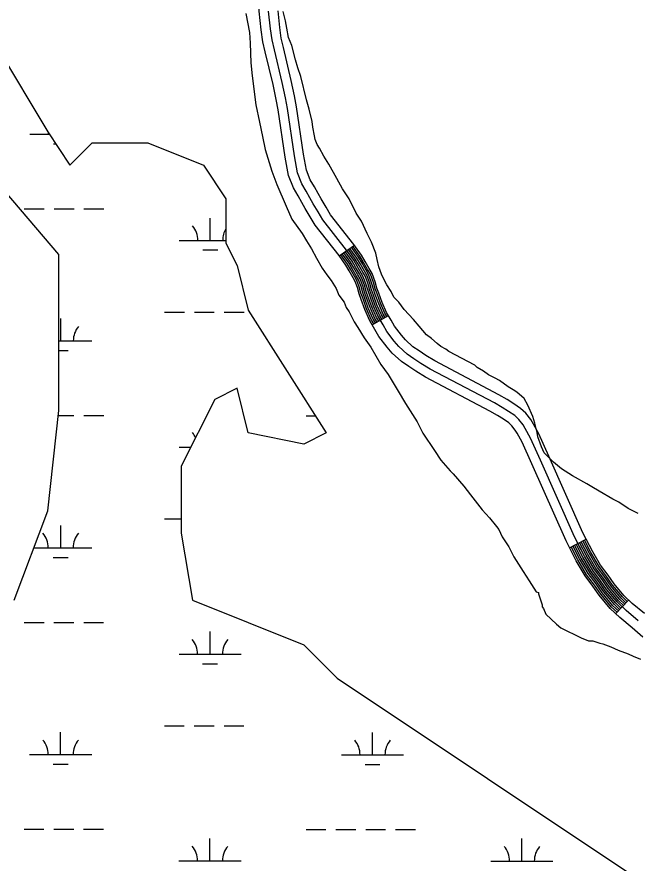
# Model space of a CAD drawing. Extents: x 3245246 to 3283090, y 806824 to 832173.
# Drawn here: x 3253357 to 3254357, y 827010 to 828371 of the extents above; entities that cross this region are included whole.
import ezdxf

# ---------------------------------------------------------------- set-up
doc = ezdxf.new("R2010")
doc.units = 0
for name, color, linetype in [('V-ROAD-CNTR', 7, 'Continuous'), ('V-SITE-VEGE', 7, 'Continuous'), ('V-WETL-SWMP', 7, 'Continuous')]:
    doc.layers.add(name, color=color, linetype=linetype)

msp = doc.modelspace()

# ---------------------------------------------------------------- linework, layer by layer
at = {"layer": 'V-ROAD-CNTR'}
for p, q in [((3253876.2, 827986.6), (3253900.5, 828004.2)), ((3253929.2, 827876), (3253955.2, 827890.9)), ((3254246.9, 827517.4), (3254273.5, 827531.2)), ((3254321.2, 827411.5), (3254341.8, 827433.3))]:
    msp.add_line(p, q, dxfattribs=at)
for points in [[(3253750.7, 828350.3), (3253747.5, 828380.2), (3253753.5, 828468.3), (3253756, 828507.2), (3253758, 828570), (3253758.4, 828596), (3253756.5, 828625.4), (3253743.4, 828757.3), (3253742.3, 828770.7), (3253739.9, 828779.7), (3253737.4, 828791.1), (3253731.9, 828808.6), (3253727.8, 828825.6), (3253720.7, 828846.3), (3253711.8, 828862.2), (3253705.7, 828876), (3253699.1, 828887.4), (3253692.9, 828897.7), (3253692.9, 828897.7), (3253662.7, 828950.4), (3253619.6, 829025.6)], [(3253765.6, 828352.1), (3253762.5, 828380.5)], [(3253780.5, 828354), (3253777.6, 828380.8)], [(3254367.2, 827411.4), (3254347.7, 827427.7), (3254334.2, 827440.5), (3254318.4, 827459.1), (3254308.9, 827473.1), (3254296.8, 827489.1), (3254284, 827510.9), (3254268.3, 827541.4), (3254213.6, 827664.4), (3254197.3, 827700.4), (3254188.5, 827716.3), (3254184.3, 827723.6), (3254176.2, 827733.7), (3254168.1, 827741.5), (3254156.9, 827749), (3254146.2, 827755.9), (3254133.1, 827763.3), (3254030, 827817.8), (3254015.6, 827826.5), (3254004.8, 827833.9), (3253994.8, 827840.6), (3253983, 827851.5), (3253976.2, 827859.1), (3253965.1, 827873.6), (3253959.6, 827883.2), (3253952.3, 827895.9), (3253945.2, 827911.7), (3253939.8, 827926.7), (3253936.8, 827934.9), (3253934, 827945), (3253929.1, 827958.5), (3253924.4, 827966.6), (3253918, 827977.8), (3253912.1, 827988.1), (3253899.7, 828005.2), (3253862.2, 828053), (3253855.2, 828065.2), (3253847.1, 828078.3), (3253842, 828087.2), (3253836.1, 828098), (3253829.6, 828109.3), (3253823.5, 828124.5), (3253818.8, 828150.4), (3253807.5, 828226.4), (3253804.2, 828244), (3253798.8, 828268.8), (3253786.3, 828321.7), (3253782.9, 828336.7), (3253780.5, 828354)], [(3254364.5, 827373.7), (3254347.6, 827388.6), (3254327.8, 827405.2), (3254312.4, 827419.8), (3254294.5, 827440.9), (3254284.5, 827455.6), (3254271.8, 827472.4), (3254257.7, 827496.5), (3254241.2, 827528.4), (3254186.3, 827652.1), (3254170.5, 827686.9), (3254162.3, 827701.6), (3254159.5, 827706.6), (3254154, 827713.5), (3254149.2, 827718), (3254140.4, 827723.9), (3254130.6, 827730.3), (3254118.7, 827737), (3254015.1, 827791.7), (3253999.4, 827801.3), (3253988, 827809), (3253976.2, 827817), (3253961.5, 827830.5), (3253953, 827840), (3253940.1, 827856.9), (3253933.6, 827868.2), (3253925.6, 827882.3), (3253917.4, 827900.5), (3253911.6, 827916.5), (3253908.2, 827925.7), (3253905.4, 827935.8), (3253901.8, 827945.8), (3253898.4, 827951.7), (3253892.1, 827962.8), (3253886.8, 827971.9), (3253875.8, 827987.2), (3253837.3, 828036.2), (3253829.5, 828049.8), (3253821.3, 828062.9), (3253815.8, 828072.6), (3253809.9, 828083.4), (3253802.6, 828096.2), (3253794.5, 828116.2), (3253789.2, 828145.5), (3253777.9, 828221.5), (3253774.8, 828238.1), (3253769.6, 828262.2), (3253757.1, 828314.9), (3253753.4, 828331.3), (3253750.7, 828350.3)], [(3254357.4, 827400), (3254337.7, 827416.5), (3254323.3, 827430.1), (3254306.4, 827450), (3254296.7, 827464.3), (3254284.3, 827480.7), (3254270.8, 827503.7), (3254254.8, 827534.9), (3254200, 827658.3), (3254183.9, 827693.7), (3254175.4, 827709), (3254171.9, 827715.1), (3254165.1, 827723.6), (3254158.6, 827729.8), (3254148.6, 827736.4), (3254138.4, 827743.1), (3254125.9, 827750.2), (3254022.5, 827804.8), (3254007.5, 827813.9), (3253996.4, 827821.4), (3253985.5, 827828.8), (3253972.2, 827841), (3253964.6, 827849.6), (3253952.6, 827865.3), (3253946.6, 827875.7), (3253938.9, 827889.1), (3253931.3, 827906.1), (3253925.7, 827921.6), (3253922.5, 827930.3), (3253919.7, 827940.4), (3253915.4, 827952.1), (3253911.4, 827959.1), (3253905, 827970.3), (3253899.4, 827980), (3253887.8, 827996.2), (3253849.7, 828044.6), (3253842.3, 828057.5), (3253834.2, 828070.6), (3253828.9, 828079.9), (3253823, 828090.7), (3253816.1, 828102.7), (3253809, 828120.3), (3253804, 828147.9), (3253792.7, 828223.9), (3253789.5, 828241.1), (3253784.2, 828265.5), (3253771.7, 828318.3), (3253768.1, 828334), (3253765.6, 828352.1)], [(3253947.4, 827886.4), (3253944.3, 827891.8), (3253936.9, 827908.3), (3253931.4, 827923.6), (3253928.3, 827932.1), (3253925.5, 827942.3), (3253920.9, 827954.7), (3253916.6, 827962.1), (3253910.2, 827973.3), (3253904.5, 827983.3), (3253893.2, 827998.9)], [(3253950, 827887.9), (3253947, 827893.2), (3253939.6, 827909.5), (3253934.2, 827924.6), (3253931.1, 827933), (3253928.3, 827943.2), (3253923.6, 827955.9), (3253919.2, 827963.6), (3253912.8, 827974.8), (3253907, 827984.9), (3253895.6, 828000.7)], [(3253952.6, 827889.4), (3253949.6, 827894.5), (3253942.4, 827910.6), (3253937, 827925.7), (3253934, 827934), (3253931.2, 827944.1), (3253926.4, 827957.2), (3253921.8, 827965.1), (3253915.4, 827976.3), (3253909.5, 827986.5), (3253898.1, 828002.4)], [(3253931.8, 827877.5), (3253928.2, 827883.6), (3253920.2, 827901.6), (3253914.4, 827917.5), (3253911.1, 827926.6), (3253908.3, 827936.8), (3253904.5, 827947), (3253901, 827953.2), (3253894.6, 827964.3), (3253889.4, 827973.5), (3253878.6, 827988.4)], [(3253934.4, 827879), (3253930.9, 827885), (3253922.9, 827902.7), (3253917.3, 827918.5), (3253914, 827927.5), (3253911.2, 827937.7), (3253907.3, 827948.3), (3253903.6, 827954.7), (3253897.2, 827965.8), (3253891.9, 827975.1), (3253881, 827990.1)], [(3253937, 827880.4), (3253933.6, 827886.3), (3253925.7, 827903.8), (3253920.1, 827919.5), (3253916.8, 827928.5), (3253914, 827938.6), (3253910, 827949.6), (3253906.2, 827956.2), (3253899.8, 827967.3), (3253894.4, 827976.7), (3253883.5, 827991.9)], [(3253939.6, 827881.9), (3253936.3, 827887.7), (3253928.5, 827905), (3253922.9, 827920.5), (3253919.7, 827929.4), (3253916.9, 827939.5), (3253912.7, 827950.8), (3253908.8, 827957.7), (3253902.4, 827968.8), (3253896.9, 827978.4), (3253885.9, 827993.6)], [(3253942.2, 827883.4), (3253938.9, 827889.1), (3253931.3, 827906.1), (3253925.7, 827921.6), (3253922.5, 827930.3), (3253919.7, 827940.4), (3253915.4, 827952.1), (3253911.4, 827959.1), (3253905, 827970.3), (3253899.4, 827980), (3253888.3, 827995.4)], [(3253944.8, 827884.9), (3253941.6, 827890.4), (3253934.1, 827907.2), (3253928.6, 827922.6), (3253925.4, 827931.2), (3253922.6, 827941.3), (3253918.2, 827953.4), (3253914, 827960.6), (3253907.6, 827971.8), (3253902, 827981.6), (3253890.8, 827997.1)], [(3254329.4, 827420.2), (3254321.1, 827428.1), (3254304.1, 827448.2), (3254294.3, 827462.6), (3254281.8, 827479), (3254268.2, 827502.3), (3254257.5, 827522.9)], [(3254331.5, 827422.4), (3254323.3, 827430.1), (3254306.4, 827450), (3254296.7, 827464.3), (3254284.3, 827480.7), (3254270.8, 827503.7), (3254260.2, 827524.3)], [(3254333.5, 827424.6), (3254325.5, 827432.2), (3254308.8, 827451.8), (3254299.2, 827466.1), (3254286.8, 827482.4), (3254273.5, 827505.2), (3254262.9, 827525.7)], [(3254335.6, 827426.8), (3254327.6, 827434.3), (3254311.2, 827453.7), (3254301.6, 827467.8), (3254289.3, 827484.1), (3254276.1, 827506.6), (3254265.5, 827527.1)], [(3254337.6, 827428.9), (3254329.8, 827436.3), (3254313.6, 827455.5), (3254304, 827469.6), (3254291.8, 827485.7), (3254278.7, 827508.1), (3254268.2, 827528.4)], [(3254339.7, 827431.1), (3254332, 827438.4), (3254316, 827457.3), (3254306.5, 827471.3), (3254294.3, 827487.4), (3254281.3, 827509.5), (3254270.9, 827529.8)], [(3254323.2, 827413.7), (3254314.5, 827421.9), (3254296.9, 827442.8), (3254287, 827457.3), (3254274.3, 827474), (3254260.3, 827497.9), (3254249.5, 827518.8)], [(3254325.3, 827415.9), (3254316.7, 827424), (3254299.3, 827444.6), (3254289.4, 827459.1), (3254276.8, 827475.7), (3254262.9, 827499.4), (3254252.2, 827520.2)], [(3254327.3, 827418), (3254318.9, 827426), (3254301.7, 827446.4), (3254291.9, 827460.8), (3254279.3, 827477.4), (3254265.6, 827500.8), (3254254.9, 827521.6)]]:
    msp.add_lwpolyline(points, dxfattribs=at)
at = {"layer": 'V-SITE-VEGE'}
for p, q in [((3253789.6, 828364.8), (3253786.1, 828379.9)), ((3253725.6, 828376.4), (3253731.5, 828346.2)), ((3253792, 828353.2), (3253789.6, 828364.8)), ((3253794.3, 828338), (3253792, 828353.2)), ((3253731.5, 828346.2), (3253732.6, 828328.7)), ((3253732.6, 828328.7), (3253733.8, 828297.3)), ((3253800.1, 828325.2), (3253794.3, 828338)), ((3253805.9, 828302), (3253800.1, 828325.2)), ((3253809.4, 828289.2), (3253805.9, 828302)), ((3253733.8, 828297.3), (3253736.1, 828276.4)), ((3253814.1, 828275.2), (3253809.4, 828289.2)), ((3253736.1, 828276.4), (3253741.9, 828229.8)), ((3253823.4, 828238), (3253814.1, 828275.2)), ((3253828, 828222.8), (3253823.4, 828238)), ((3253741.9, 828229.8), (3253747.7, 828201.9)), ((3253832.7, 828203.1), (3253828, 828222.8)), ((3253833.8, 828193.7), (3253832.7, 828203.1)), ((3253747.7, 828201.9), (3253752.4, 828178.6)), ((3253836.2, 828179.8), (3253833.8, 828193.7)), ((3253752.4, 828178.6), (3253757, 828157.7)), ((3253837.3, 828174), (3253836.2, 828179.8)), ((3253840.8, 828165.8), (3253837.3, 828174)), ((3253844.3, 828160), (3253840.8, 828165.8)), ((3253757, 828157.7), (3253767.5, 828122.8)), ((3253851.3, 828147.2), (3253844.3, 828160)), ((3253859.4, 828134.4), (3253851.3, 828147.2)), ((3253767.5, 828122.8), (3253775.6, 828101.8)), ((3253872.2, 828111.1), (3253859.4, 828134.4)), ((3253881.5, 828094.8), (3253872.2, 828111.1)), ((3253775.6, 828101.8), (3253790.8, 828066.9)), ((3253892, 828078.5), (3253881.5, 828094.8)), ((3253790.8, 828066.9), (3253800.1, 828046)), ((3253903.6, 828055.3), (3253892, 828078.5)), ((3253911.8, 828042.5), (3253903.6, 828055.3)), ((3253800.1, 828046), (3253816.4, 828022.7)), ((3253921.1, 828022.7), (3253911.8, 828042.5)), ((3253816.4, 828022.7), (3253823.3, 828011.1)), ((3253928.1, 828008.7), (3253921.1, 828022.7)), ((3253823.3, 828011.1), (3253831.5, 827998.3)), ((3253935, 827991.3), (3253928.1, 828008.7)), ((3253831.5, 827998.3), (3253839.6, 827983.1)), ((3253937.4, 827980.8), (3253935, 827991.3)), ((3253839.6, 827983.1), (3253848.9, 827966.8)), ((3253939.7, 827969.1), (3253937.4, 827980.8)), ((3253848.9, 827966.8), (3253855.9, 827956.4)), ((3253944.3, 827957.5), (3253939.7, 827969.1)), ((3253855.9, 827956.4), (3253862.9, 827947)), ((3253862.9, 827947), (3253871, 827934.2)), ((3253949, 827947), (3253944.3, 827957.5)), ((3253952.5, 827940.1), (3253949, 827947)), ((3253871, 827934.2), (3253875.7, 827923.8)), ((3253959.5, 827929.6), (3253952.5, 827940.1)), ((3253875.7, 827923.8), (3253883.8, 827912.1)), ((3253964.1, 827920.3), (3253959.5, 827929.6)), ((3253972.3, 827912.1), (3253964.1, 827920.3)), ((3253883.8, 827912.1), (3253887.3, 827904)), ((3253887.3, 827904), (3253892, 827897)), ((3253980.4, 827900.5), (3253972.3, 827912.1)), ((3253892, 827897), (3253900.1, 827880.7)), ((3253995.5, 827884.2), (3253980.4, 827900.5)), ((3253900.1, 827880.7), (3253905.9, 827871.4)), ((3254004.8, 827873.7), (3253995.5, 827884.2)), ((3253905.9, 827871.4), (3253916.4, 827855.1)), ((3254016.5, 827859.8), (3254004.8, 827873.7)), ((3253916.4, 827855.1), (3253926.9, 827840)), ((3254024.6, 827853.9), (3254016.5, 827859.8)), ((3254033.9, 827845.8), (3254024.6, 827853.9)), ((3253926.9, 827840), (3253943.2, 827812.1)), ((3254039.7, 827841.1), (3254033.9, 827845.8)), ((3254047.9, 827836.5), (3254039.7, 827841.1)), ((3254052.5, 827833), (3254047.9, 827836.5)), ((3254094.4, 827810.9), (3254052.5, 827833)), ((3253943.2, 827812.1), (3253954.8, 827795.8)), ((3254097.9, 827807.4), (3254094.4, 827810.9)), ((3253954.8, 827795.8), (3253971.1, 827769)), ((3254108.4, 827801.6), (3254097.9, 827807.4)), ((3254116.5, 827795.7), (3254108.4, 827801.6)), ((3254127, 827789.9), (3254116.5, 827795.7)), ((3254134, 827786.4), (3254127, 827789.9)), ((3254148, 827776), (3254134, 827786.4)), ((3253971.1, 827769), (3253982.7, 827749.2)), ((3254156.1, 827771.3), (3254148, 827776)), ((3254161.9, 827767.8), (3254156.1, 827771.3)), ((3254173.6, 827757.3), (3254161.9, 827767.8)), ((3254179.4, 827746.9), (3254173.6, 827757.3)), ((3253982.7, 827749.2), (3254001.3, 827720.1)), ((3254187.5, 827728.2), (3254179.4, 827746.9)), ((3254191, 827717.8), (3254187.5, 827728.2)), ((3254001.3, 827720.1), (3254010.6, 827701.5)), ((3254194.5, 827702.6), (3254191, 827717.8)), ((3254010.6, 827701.5), (3254029.2, 827673.6)), ((3254195.6, 827695.7), (3254194.5, 827702.6)), ((3254201.5, 827679.4), (3254195.6, 827695.7)), ((3254029.2, 827673.6), (3254039.7, 827658.4)), ((3254206.1, 827670.1), (3254201.5, 827679.4)), ((3254039.7, 827658.4), (3254054.8, 827641)), ((3254221.2, 827654.9), (3254206.1, 827670.1)), ((3254234, 827644.5), (3254221.2, 827654.9)), ((3254054.8, 827641), (3254059.5, 827636.3)), ((3254059.5, 827636.3), (3254076.9, 827616.5)), ((3254251.5, 827632.8), (3254234, 827644.5)), ((3254274.8, 827620), (3254251.5, 827632.8)), ((3254282.9, 827615.4), (3254274.8, 827620)), ((3254076.9, 827616.5), (3254087.4, 827602.6)), ((3254294.5, 827608.4), (3254282.9, 827615.4)), ((3254316.7, 827595.6), (3254294.5, 827608.4)), ((3254087.4, 827602.6), (3254106, 827578.1)), ((3254326, 827590.9), (3254316.7, 827595.6)), ((3254341.1, 827580.4), (3254326, 827590.9)), ((3254106, 827578.1), (3254117.7, 827565.3)), ((3254357.4, 827572.3), (3254341.1, 827580.4)), ((3254117.7, 827565.3), (3254129.3, 827551.4)), ((3254129.3, 827551.4), (3254132.8, 827546.7)), ((3254132.8, 827546.7), (3254138.6, 827535.1)), ((3254138.6, 827535.1), (3254149.1, 827518.8)), ((3254149.1, 827518.8), (3254157.2, 827502.5)), ((3254157.2, 827502.5), (3254172.3, 827479.2)), ((3254172.3, 827479.2), (3254181.7, 827464.1)), ((3254181.7, 827464.1), (3254193.3, 827446.6)), ((3254193.3, 827446.6), (3254196.8, 827445.5)), ((3254196.8, 827445.5), (3254196.8, 827443.2)), ((3254196.8, 827443.2), (3254202.6, 827425.7)), ((3254202.6, 827425.7), (3254202.6, 827422.2)), ((3254202.6, 827422.2), (3254204.9, 827419.9)), ((3254204.9, 827419.9), (3254208.4, 827410.6)), ((3254208.4, 827410.6), (3254225.9, 827394.3)), ((3254225.9, 827394.3), (3254232.8, 827388.5)), ((3254232.8, 827388.5), (3254265.4, 827372.2)), ((3254265.4, 827372.2), (3254277.1, 827367.5)), ((3254277.1, 827367.5), (3254284, 827367.5)), ((3254284, 827367.5), (3254295.7, 827364)), ((3254295.7, 827364), (3254300.3, 827362.8)), ((3254300.3, 827362.8), (3254313.1, 827358.2)), ((3254313.1, 827358.2), (3254324.8, 827352.4)), ((3254324.8, 827352.4), (3254341.1, 827346.6)), ((3254341.1, 827346.6), (3254349.2, 827343.1)), ((3254349.2, 827343.1), (3254360.8, 827338.4))]:
    msp.add_line(p, q, dxfattribs=at)
at = {"layer": 'V-WETL-SWMP'}
for p, q in [((3253299.4, 828365.8), (3253407, 828186.4)), ((3253378.2, 828182.7), (3253409.5, 828182.6)), ((3253407, 828186.4), (3253442.8, 828132.6)), ((3253416.1, 828167.2), (3253419.8, 828167.2)), ((3253442.8, 828132.6), (3253478.6, 828168.5)), ((3253478.6, 828168.5), (3253568.3, 828168.5)), ((3253568.3, 828168.5), (3253657.9, 828132.6)), ((3253657.9, 828132.6), (3253693.7, 828078.8)), ((3253424.9, 827989.1), (3253317.4, 828114.7)), ((3253693.7, 828078.8), (3253693.7, 828007.1)), ((3253369.3, 828062.6), (3253401.3, 828062.6)), ((3253417.3, 828062.6), (3253449.3, 828062.6)), ((3253465.3, 828062.5), (3253497.3, 828062.5)), ((3253668.6, 828011.7), (3253668.6, 828047.7)), ((3253618.6, 828011.7), (3253693.7, 828011.7)), ((3253693.7, 828007.1), (3253711.6, 827971.2)), ((3253424.9, 827738), (3253424.9, 827989.1)), ((3253656.5, 827996.3), (3253680.5, 827996.3)), ((3253711.6, 827971.2), (3253729.5, 827899.5)), ((3253595.1, 827896.3), (3253627.1, 827896.3)), ((3253643.1, 827896.3), (3253675.1, 827896.3)), ((3253691.1, 827896.3), (3253723.1, 827896.3)), ((3253729.5, 827899.5), (3253855, 827702.2)), ((3253428, 827850), (3253428, 827886)), ((3253424.9, 827850), (3253478, 827849.9)), ((3253424.9, 827834.5), (3253440, 827834.5)), ((3253711.6, 827773.9), (3253675.8, 827756)), ((3253729.5, 827702.2), (3253711.6, 827773.9)), ((3253675.8, 827756), (3253622, 827648.4)), ((3253407, 827576.6), (3253424.9, 827738)), ((3253424, 827729.9), (3253449.1, 827729.9)), ((3253465.1, 827729.9), (3253497.1, 827729.9)), ((3253823, 827729.7), (3253837.5, 827729.7)), ((3253819.2, 827684.2), (3253729.5, 827702.2)), ((3253855, 827702.2), (3253819.2, 827684.2)), ((3253618.4, 827679.1), (3253637.4, 827679.1)), ((3253622, 827648.4), (3253622, 827540.7)), ((3253353.2, 827433.1), (3253407, 827576.6)), ((3253594.9, 827563.6), (3253622, 827563.6)), ((3253427.9, 827517.3), (3253427.9, 827553.3)), ((3253622, 827540.7), (3253639.9, 827433.1)), ((3253384.7, 827517.3), (3253477.9, 827517.3)), ((3253415.9, 827501.9), (3253439.9, 827501.8)), ((3253639.9, 827433.1), (3253819.2, 827361.4)), ((3253369, 827397.2), (3253401, 827397.2)), ((3253417, 827397.2), (3253449, 827397.2)), ((3253465, 827397.2), (3253497, 827397.2)), ((3253668.3, 827346.4), (3253668.3, 827382.4)), ((3253819.2, 827361.4), (3253872.9, 827307.6)), ((3253618.3, 827346.4), (3253718.3, 827346.3)), ((3253656.3, 827330.9), (3253680.3, 827330.9)), ((3253872.9, 827307.6), (3254356.8, 826984.7)), ((3253594.8, 827231), (3253626.8, 827231)), ((3253642.8, 827230.9), (3253674.8, 827230.9)), ((3253690.8, 827230.9), (3253722.8, 827230.9)), ((3253427.7, 827184.6), (3253427.7, 827220.6)), ((3253929.6, 827184.4), (3253929.6, 827220.4)), ((3253377.7, 827184.6), (3253477.7, 827184.6)), ((3253879.6, 827184.4), (3253979.6, 827184.4)), ((3253415.7, 827169.2), (3253439.7, 827169.2)), ((3253917.6, 827169), (3253941.6, 827169)), ((3253368.8, 827064.6), (3253400.8, 827064.5)), ((3253416.8, 827064.5), (3253448.8, 827064.5)), ((3253464.8, 827064.5), (3253496.8, 827064.5)), ((3253822.7, 827064.4), (3253854.7, 827064.4)), ((3253870.7, 827064.3), (3253902.7, 827064.3)), ((3253918.7, 827064.3), (3253950.7, 827064.3)), ((3253966.7, 827064.3), (3253998.7, 827064.3)), ((3253668.1, 827013.7), (3253668.1, 827049.7)), ((3254170, 827013.5), (3254170, 827049.5)), ((3253618.1, 827013.7), (3253718.1, 827013.7)), ((3254120, 827013.5), (3254220, 827013.4))]:
    msp.add_line(p, q, dxfattribs=at)
for centre, start, end in [((3253372.9, 828183.1), 359.2032, 2.4937), ((3253613.3, 828012.2), 359.2032, 40.7468), ((3253723.8, 828012.2), 148.6349, 180.7468), ((3253483.3, 827850.4), 139.2032, 180.7468), ((3253613.2, 827679.5), 25.1353, 40.7468), ((3253372.6, 827517.8), 359.2032, 40.7468), ((3253483.1, 827517.7), 139.2032, 180.7468), ((3253613, 827346.9), 359.2032, 40.7468), ((3253723.5, 827346.8), 139.2032, 180.7468), ((3253372.5, 827185.1), 359.2032, 40.7468), ((3253483, 827185.1), 139.2032, 180.7468), ((3253874.4, 827184.9), 359.2032, 40.7468), ((3253984.9, 827184.8), 139.2032, 180.7468), ((3253612.9, 827014.2), 359.2032, 40.7468), ((3253723.4, 827014.1), 139.2032, 180.7468), ((3254114.8, 827014), 359.2032, 40.7468), ((3254225.3, 827013.9), 139.2032, 180.7468)]:
    msp.add_arc(centre, 35.2, start, end, dxfattribs=at)

doc.saveas('drawing.dxf')
